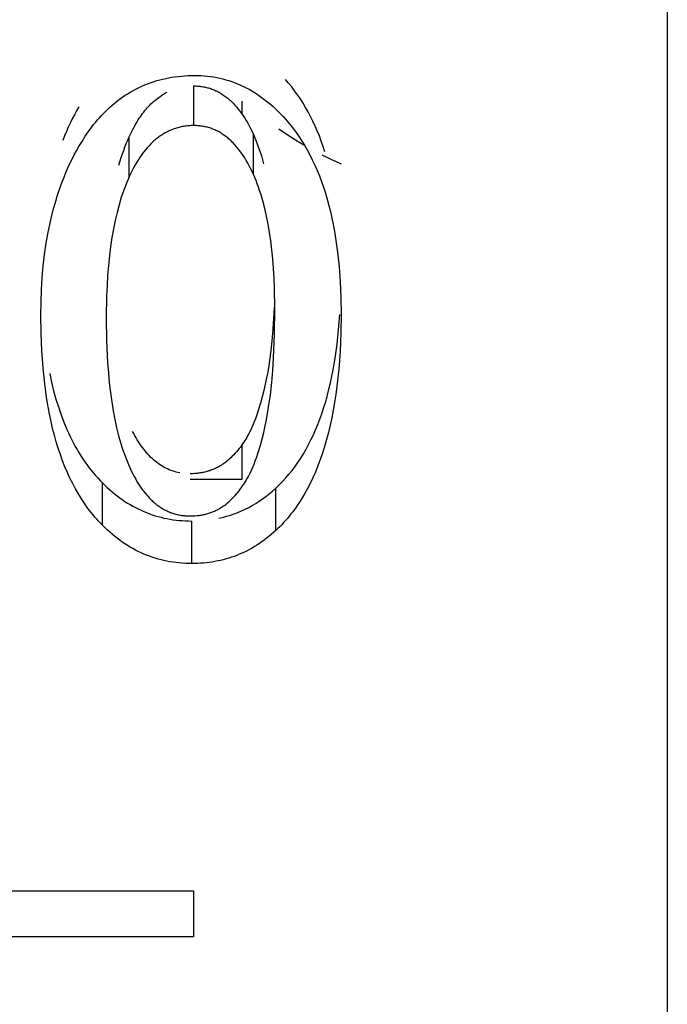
# Model space of a CAD drawing. Header units: millimetres. Extents: x -2637 to -1637, y 678 to 1678.
# Tile 310 of 348: x -1945.77 to -1943.72, y 1409.56 to 1412.68. Entities that reach past the tile are written whole.
import ezdxf

# ---------------------------------------------------------------- set-up
doc = ezdxf.new("R2010")
doc.units = ezdxf.units.MM
doc.layers.add('Make2D$B.SHOW mini', color=7, linetype='Continuous', true_color=0x000000)

msp = doc.modelspace()

# ---------------------------------------------------------------- linework, layer by layer
at = {"layer": 'Make2D$B.SHOW mini', "color": 18, "lineweight": -3, "true_color": 0x000000}
for points in [[(-1943.7173, 1461.1556), (-1943.7173, 1461.1552), (-1943.7173, 1401.2573)], [(-1945.5797, 1412.2749), (-1945.5697, 1412.2915), (-1945.5594, 1412.3076), (-1945.5487, 1412.3231), (-1945.5377, 1412.3381), (-1945.532, 1412.3454), (-1945.5262, 1412.3525), (-1945.5204, 1412.3595), (-1945.5144, 1412.3663), (-1945.5082, 1412.3731), (-1945.502, 1412.3796), (-1945.4957, 1412.3861), (-1945.4892, 1412.3924), (-1945.4826, 1412.3985), (-1945.4758, 1412.4046), (-1945.469, 1412.4104), (-1945.462, 1412.4162), (-1945.4549, 1412.4217), (-1945.4476, 1412.4271), (-1945.4402, 1412.4324), (-1945.4327, 1412.4375), (-1945.4251, 1412.4424), (-1945.4173, 1412.4471), (-1945.4094, 1412.4516), (-1945.4014, 1412.456), (-1945.3933, 1412.4602), (-1945.385, 1412.4642), (-1945.3766, 1412.468), (-1945.368, 1412.4716), (-1945.3593, 1412.475), (-1945.3505, 1412.4781), (-1945.3416, 1412.4811), (-1945.3325, 1412.4839), (-1945.3233, 1412.4864), (-1945.314, 1412.4888), (-1945.3046, 1412.4909), (-1945.295, 1412.4928), (-1945.2853, 1412.4945), (-1945.2754, 1412.4959), (-1945.2654, 1412.4972), (-1945.2553, 1412.4982), (-1945.2451, 1412.499), (-1945.2347, 1412.4996), (-1945.2242, 1412.4999), (-1945.2136, 1412.5)], [(-1945.2136, 1412.5), (-1945.2033, 1412.4999), (-1945.1931, 1412.4995), (-1945.1829, 1412.4988), (-1945.1729, 1412.4979), (-1945.1629, 1412.4967), (-1945.153, 1412.4952), (-1945.1433, 1412.4934), (-1945.1336, 1412.4914), (-1945.1239, 1412.4891), (-1945.1144, 1412.4865), (-1945.105, 1412.4837), (-1945.0956, 1412.4806), (-1945.0863, 1412.4772), (-1945.0771, 1412.4735), (-1945.068, 1412.4696), (-1945.059, 1412.4654), (-1945.0501, 1412.461), (-1945.0412, 1412.4563), (-1945.0325, 1412.4513), (-1945.0238, 1412.446), (-1945.0152, 1412.4405), (-1945.0066, 1412.4347), (-1944.9982, 1412.4286), (-1944.9898, 1412.4222), (-1944.9815, 1412.4156), (-1944.9733, 1412.4088), (-1944.9652, 1412.4016), (-1944.9572, 1412.3942), (-1944.9492, 1412.3865), (-1944.9413, 1412.3785), (-1944.9335, 1412.3703), (-1944.9258, 1412.3618)], [(-1944.8009, 1412.2585), (-1944.8065, 1412.2756), (-1944.8124, 1412.2922), (-1944.8186, 1412.3085), (-1944.825, 1412.3245), (-1944.8318, 1412.34), (-1944.8389, 1412.3552), (-1944.8463, 1412.3701), (-1944.8539, 1412.3846), (-1944.8619, 1412.3987), (-1944.8701, 1412.4124), (-1944.8787, 1412.4258), (-1944.8875, 1412.4388), (-1944.8967, 1412.4514), (-1944.9061, 1412.4637), (-1944.9158, 1412.4756), (-1944.9258, 1412.4871)], [(-1945.4205, 1412.3058), (-1945.4145, 1412.3186), (-1945.4082, 1412.3308), (-1945.4018, 1412.3425), (-1945.3952, 1412.3537), (-1945.3918, 1412.3591), (-1945.3884, 1412.3644), (-1945.3849, 1412.3695), (-1945.3814, 1412.3745), (-1945.3778, 1412.3794), (-1945.3742, 1412.3841), (-1945.3705, 1412.3887), (-1945.3668, 1412.3932), (-1945.363, 1412.3976), (-1945.3592, 1412.4018), (-1945.3553, 1412.4059), (-1945.3514, 1412.4098), (-1945.3474, 1412.4136), (-1945.3434, 1412.4173), (-1945.3394, 1412.4209), (-1945.3353, 1412.4243), (-1945.3311, 1412.4276), (-1945.3269, 1412.4308), (-1945.3227, 1412.4338), (-1945.3184, 1412.4367), (-1945.314, 1412.4395), (-1945.3096, 1412.4421), (-1945.3052, 1412.4446), (-1945.3007, 1412.447)], [(-1945.2158, 1412.4668), (-1945.212, 1412.4668), (-1945.2083, 1412.4667), (-1945.2046, 1412.4665), (-1945.2009, 1412.4662), (-1945.1973, 1412.4659), (-1945.1937, 1412.4655), (-1945.1901, 1412.465), (-1945.1865, 1412.4644), (-1945.183, 1412.4638), (-1945.1795, 1412.463), (-1945.176, 1412.4622), (-1945.1725, 1412.4614), (-1945.1691, 1412.4604), (-1945.1657, 1412.4594), (-1945.1623, 1412.4583), (-1945.1589, 1412.4571), (-1945.1556, 1412.4559), (-1945.1523, 1412.4545), (-1945.149, 1412.4531), (-1945.1457, 1412.4517), (-1945.1425, 1412.4501), (-1945.1393, 1412.4485), (-1945.1361, 1412.4468), (-1945.1329, 1412.445), (-1945.1298, 1412.4431), (-1945.1267, 1412.4412), (-1945.1236, 1412.4392), (-1945.1205, 1412.4371), (-1945.1175, 1412.435), (-1945.1145, 1412.4328), (-1945.1115, 1412.4305), (-1945.1085, 1412.4281), (-1945.1056, 1412.4256), (-1945.1027, 1412.4231), (-1945.0998, 1412.4205), (-1945.097, 1412.4179), (-1945.0941, 1412.4151), (-1945.0913, 1412.4123), (-1945.0858, 1412.4064), (-1945.0803, 1412.4003), (-1945.075, 1412.3939), (-1945.0698, 1412.3871), (-1945.0647, 1412.3801), (-1945.0596, 1412.3728), (-1945.0547, 1412.3651), (-1945.0499, 1412.3572), (-1945.0452, 1412.349), (-1945.0405, 1412.3406), (-1945.036, 1412.3318), (-1945.0316, 1412.3227), (-1945.0273, 1412.3134)], [(-1945.2158, 1412.3414), (-1945.2158, 1412.4668)], [(-1945.063, 1412.3778), (-1945.063, 1412.4192)], [(-1945.5797, 1412.4008), (-1945.5868, 1412.3883), (-1945.5937, 1412.3756), (-1945.6004, 1412.3626), (-1945.6069, 1412.3495), (-1945.6132, 1412.3361), (-1945.6192, 1412.3225), (-1945.625, 1412.3087), (-1945.6306, 1412.2947)], [(-1944.9258, 1412.3618), (-1944.915, 1412.3492), (-1944.9045, 1412.3362), (-1944.8944, 1412.3228), (-1944.8846, 1412.3089), (-1944.8751, 1412.2946), (-1944.866, 1412.2798), (-1944.8572, 1412.2646), (-1944.8488, 1412.249), (-1944.8408, 1412.2329), (-1944.833, 1412.2164), (-1944.8256, 1412.1995), (-1944.8186, 1412.1822), (-1944.8119, 1412.1644), (-1944.8056, 1412.1462), (-1944.7995, 1412.1275), (-1944.7939, 1412.1085), (-1944.7886, 1412.089), (-1944.7836, 1412.0691), (-1944.779, 1412.0488), (-1944.7747, 1412.028), (-1944.7707, 1412.0069), (-1944.7671, 1411.9853), (-1944.7639, 1411.9633), (-1944.7609, 1411.9408), (-1944.7561, 1411.8947), (-1944.7527, 1411.847), (-1944.7507, 1411.7976), (-1944.75, 1411.7465)], [(-1945.2158, 1412.3414), (-1945.2199, 1412.3414), (-1945.2239, 1412.3412), (-1945.228, 1412.341), (-1945.232, 1412.3408), (-1945.236, 1412.3404), (-1945.2399, 1412.34), (-1945.2439, 1412.3394), (-1945.2478, 1412.3388), (-1945.2516, 1412.3382), (-1945.2555, 1412.3374), (-1945.2593, 1412.3366), (-1945.2631, 1412.3357), (-1945.2668, 1412.3347), (-1945.2706, 1412.3336), (-1945.2743, 1412.3324), (-1945.2779, 1412.3312), (-1945.2816, 1412.3299), (-1945.2852, 1412.3285), (-1945.2888, 1412.327), (-1945.2923, 1412.3254), (-1945.2959, 1412.3238), (-1945.2994, 1412.3221), (-1945.3028, 1412.3203), (-1945.3063, 1412.3184), (-1945.3097, 1412.3165), (-1945.3131, 1412.3145), (-1945.3164, 1412.3123), (-1945.3197, 1412.3102), (-1945.323, 1412.3079), (-1945.3263, 1412.3056), (-1945.3296, 1412.3031), (-1945.3328, 1412.3006), (-1945.336, 1412.298), (-1945.3391, 1412.2954), (-1945.3422, 1412.2927), (-1945.3453, 1412.2898), (-1945.3484, 1412.2869), (-1945.3514, 1412.284), (-1945.3574, 1412.2778), (-1945.3633, 1412.2713), (-1945.3691, 1412.2645), (-1945.3748, 1412.2574), (-1945.3803, 1412.2499), (-1945.3857, 1412.2422), (-1945.391, 1412.2341), (-1945.3962, 1412.2258), (-1945.4013, 1412.2171), (-1945.4063, 1412.2081), (-1945.4111, 1412.1988), (-1945.4159, 1412.1892), (-1945.4205, 1412.1793)], [(-1945.0273, 1412.1869), (-1945.0316, 1412.1963), (-1945.036, 1412.2054), (-1945.0405, 1412.2143), (-1945.0452, 1412.2228), (-1945.0499, 1412.2311), (-1945.0547, 1412.239), (-1945.0596, 1412.2467), (-1945.0647, 1412.2541), (-1945.0698, 1412.2611), (-1945.075, 1412.2679), (-1945.0803, 1412.2744), (-1945.0858, 1412.2806), (-1945.0913, 1412.2865), (-1945.0941, 1412.2893), (-1945.097, 1412.2921), (-1945.0998, 1412.2948), (-1945.1027, 1412.2974), (-1945.1056, 1412.2999), (-1945.1085, 1412.3024), (-1945.1115, 1412.3048), (-1945.1145, 1412.3071), (-1945.1175, 1412.3093), (-1945.1205, 1412.3115), (-1945.1236, 1412.3136), (-1945.1267, 1412.3156), (-1945.1298, 1412.3176), (-1945.1329, 1412.3194), (-1945.1361, 1412.3212), (-1945.1393, 1412.3229), (-1945.1425, 1412.3246), (-1945.1457, 1412.3261), (-1945.149, 1412.3276), (-1945.1523, 1412.329), (-1945.1556, 1412.3303), (-1945.1589, 1412.3316), (-1945.1623, 1412.3328), (-1945.1657, 1412.3339), (-1945.1691, 1412.3349), (-1945.1725, 1412.3359), (-1945.176, 1412.3368), (-1945.1795, 1412.3376), (-1945.183, 1412.3383), (-1945.1865, 1412.339), (-1945.1901, 1412.3395), (-1945.1937, 1412.34), (-1945.1973, 1412.3404), (-1945.2009, 1412.3408), (-1945.2046, 1412.3411), (-1945.2083, 1412.3413), (-1945.212, 1412.3414), (-1945.2158, 1412.3414)], [(-1944.9469, 1412.3312), (-1944.9264, 1412.3173), (-1944.906, 1412.3041), (-1944.8858, 1412.2915), (-1944.8658, 1412.2795)], [(-1945.4529, 1412.2163), (-1945.4457, 1412.2402), (-1945.4419, 1412.2518), (-1945.4379, 1412.2631), (-1945.4338, 1412.2741), (-1945.4295, 1412.2849), (-1945.4251, 1412.2955), (-1945.4205, 1412.3058)], [(-1945.4205, 1412.1793), (-1945.4205, 1412.3058)], [(-1945.0273, 1412.1869), (-1945.0273, 1412.3134)], [(-1945.0273, 1412.3134), (-1945.0227, 1412.3028), (-1945.0182, 1412.2919), (-1945.014, 1412.2808), (-1945.0098, 1412.2693), (-1945.0059, 1412.2576), (-1945.0021, 1412.2456), (-1944.9984, 1412.2334), (-1944.995, 1412.2208)], [(-1945.7, 1411.7423), (-1945.6995, 1411.7823), (-1945.6981, 1411.8214), (-1945.6958, 1411.8597), (-1945.6925, 1411.8971), (-1945.6883, 1411.9335), (-1945.6831, 1411.9691), (-1945.677, 1412.0038), (-1945.6699, 1412.0376), (-1945.6619, 1412.0705), (-1945.653, 1412.1025), (-1945.6482, 1412.1181), (-1945.6431, 1412.1336), (-1945.6379, 1412.1487), (-1945.6323, 1412.1637), (-1945.6266, 1412.1784), (-1945.6206, 1412.1929), (-1945.6144, 1412.2072), (-1945.6079, 1412.2212), (-1945.6012, 1412.235), (-1945.5943, 1412.2485), (-1945.5871, 1412.2618), (-1945.5797, 1412.2749)], [(-1944.8106, 1412.2492), (-1944.7953, 1412.2415), (-1944.7801, 1412.2342), (-1944.765, 1412.2273), (-1944.75, 1412.2208)], [(-1945.4205, 1412.1793), (-1945.425, 1412.1691), (-1945.4294, 1412.1587), (-1945.4336, 1412.148), (-1945.4376, 1412.1371), (-1945.4415, 1412.1259), (-1945.4453, 1412.1145), (-1945.4524, 1412.0909), (-1945.4589, 1412.0664), (-1945.4649, 1412.0409), (-1945.4703, 1412.0144), (-1945.4751, 1411.987), (-1945.4793, 1411.9585), (-1945.483, 1411.9292), (-1945.4861, 1411.8988), (-1945.4886, 1411.8675), (-1945.4906, 1411.8352), (-1945.492, 1411.802), (-1945.4931, 1411.7326)], [(-1944.959, 1411.7604), (-1944.9601, 1411.8267), (-1944.9614, 1411.8585), (-1944.9633, 1411.8893), (-1944.9657, 1411.9193), (-1944.9686, 1411.9483), (-1944.9721, 1411.9764), (-1944.9761, 1412.0035), (-1944.9806, 1412.0297), (-1944.9857, 1412.055), (-1944.9913, 1412.0794), (-1944.9974, 1412.1028), (-1945.0041, 1412.1252), (-1945.0076, 1412.1361), (-1945.0113, 1412.1467), (-1945.0151, 1412.1571), (-1945.019, 1412.1673), (-1945.0231, 1412.1772), (-1945.0273, 1412.1869)], [(-1944.9617, 1411.7653), (-1944.9659, 1411.6974), (-1944.9692, 1411.6593), (-1944.9735, 1411.6209), (-1944.9789, 1411.5821), (-1944.9821, 1411.5625), (-1944.9856, 1411.5428), (-1944.9896, 1411.523), (-1944.9941, 1411.503), (-1944.9991, 1411.4829), (-1945.0047, 1411.4628), (-1945.0109, 1411.4428), (-1945.0176, 1411.423), (-1945.0211, 1411.4132), (-1945.0248, 1411.4035), (-1945.0288, 1411.3938), (-1945.0331, 1411.3841), (-1945.0378, 1411.3743), (-1945.0429, 1411.3645), (-1945.0456, 1411.3596), (-1945.0485, 1411.3546), (-1945.0515, 1411.3496), (-1945.0546, 1411.3446), (-1945.0579, 1411.3395), (-1945.0613, 1411.3344), (-1945.0649, 1411.3293), (-1945.0686, 1411.3243), (-1945.0725, 1411.3192), (-1945.0765, 1411.3142), (-1945.0807, 1411.3092), (-1945.085, 1411.3043), (-1945.0894, 1411.2995), (-1945.094, 1411.2948), (-1945.0987, 1411.2903), (-1945.1036, 1411.2858), (-1945.1085, 1411.2815), (-1945.1136, 1411.2774), (-1945.1189, 1411.2734), (-1945.1215, 1411.2715), (-1945.1242, 1411.2697), (-1945.127, 1411.2679), (-1945.1297, 1411.2661), (-1945.1325, 1411.2644), (-1945.1353, 1411.2628), (-1945.1382, 1411.2612), (-1945.1411, 1411.2597), (-1945.144, 1411.2582), (-1945.1469, 1411.2568), (-1945.1499, 1411.2554), (-1945.1529, 1411.2541), (-1945.156, 1411.2529), (-1945.1591, 1411.2516), (-1945.1622, 1411.2505), (-1945.1653, 1411.2494), (-1945.1685, 1411.2484), (-1945.1717, 1411.2474), (-1945.175, 1411.2465), (-1945.1782, 1411.2456), (-1945.1815, 1411.2448), (-1945.1849, 1411.2441), (-1945.1883, 1411.2434), (-1945.1917, 1411.2428), (-1945.1951, 1411.2422), (-1945.1986, 1411.2417), (-1945.2021, 1411.2412), (-1945.2057, 1411.2408), (-1945.2129, 1411.2402), (-1945.2202, 1411.2399), (-1945.2277, 1411.2397)], [(-1945.2277, 1411.1061), (-1945.2202, 1411.1062), (-1945.2129, 1411.1066), (-1945.2058, 1411.1072), (-1945.2022, 1411.1076), (-1945.1987, 1411.108), (-1945.1953, 1411.1085), (-1945.1918, 1411.1091), (-1945.1884, 1411.1097), (-1945.1851, 1411.1104), (-1945.1817, 1411.1111), (-1945.1785, 1411.1119), (-1945.1752, 1411.1128), (-1945.172, 1411.1137), (-1945.1688, 1411.1147), (-1945.1656, 1411.1157), (-1945.1624, 1411.1168), (-1945.1593, 1411.1179), (-1945.1563, 1411.1191), (-1945.1532, 1411.1204), (-1945.1502, 1411.1217), (-1945.1473, 1411.1231), (-1945.1443, 1411.1245), (-1945.1414, 1411.126), (-1945.1385, 1411.1275), (-1945.1357, 1411.1291), (-1945.1329, 1411.1307), (-1945.1301, 1411.1324), (-1945.1273, 1411.1342), (-1945.1246, 1411.136), (-1945.1219, 1411.1378), (-1945.1192, 1411.1397), (-1945.114, 1411.1437), (-1945.1089, 1411.1478), (-1945.1039, 1411.1522), (-1945.0991, 1411.1566), (-1945.0944, 1411.1612), (-1945.0898, 1411.1659), (-1945.0853, 1411.1707), (-1945.081, 1411.1756), (-1945.0769, 1411.1806), (-1945.0728, 1411.1857), (-1945.0689, 1411.1907), (-1945.0652, 1411.1958), (-1945.0616, 1411.201), (-1945.0582, 1411.2061), (-1945.0549, 1411.2112), (-1945.0517, 1411.2162), (-1945.0487, 1411.2212), (-1945.0459, 1411.2262), (-1945.0431, 1411.2312), (-1945.038, 1411.2411), (-1945.0333, 1411.2509), (-1945.029, 1411.2606), (-1945.025, 1411.2704), (-1945.0213, 1411.2802), (-1945.0177, 1411.2901), (-1945.011, 1411.31), (-1945.0049, 1411.3302), (-1944.9993, 1411.3505), (-1944.9942, 1411.3707), (-1944.9897, 1411.3908), (-1944.9857, 1411.4108), (-1944.9822, 1411.4307), (-1944.979, 1411.4504), (-1944.9736, 1411.4895), (-1944.9693, 1411.5283), (-1944.9659, 1411.5667), (-1944.9633, 1411.605), (-1944.96, 1411.6819), (-1944.959, 1411.7604)], [(-1945.5051, 1411.0768), (-1945.5112, 1411.083), (-1945.5171, 1411.0894), (-1945.5229, 1411.0959), (-1945.5287, 1411.1025), (-1945.5344, 1411.1092), (-1945.5399, 1411.1161), (-1945.5508, 1411.1302), (-1945.5612, 1411.1448), (-1945.5713, 1411.16), (-1945.581, 1411.1756), (-1945.5904, 1411.1919), (-1945.5993, 1411.2086), (-1945.6079, 1411.2259), (-1945.6161, 1411.2436), (-1945.6239, 1411.262), (-1945.6313, 1411.2808), (-1945.6383, 1411.3002), (-1945.645, 1411.3201), (-1945.6513, 1411.3406), (-1945.6572, 1411.3616), (-1945.6627, 1411.3832), (-1945.6678, 1411.4052), (-1945.6726, 1411.4279), (-1945.677, 1411.451), (-1945.681, 1411.4748), (-1945.6846, 1411.499), (-1945.6878, 1411.5238), (-1945.6931, 1411.5751), (-1945.697, 1411.6286), (-1945.6992, 1411.6843), (-1945.7, 1411.7423)], [(-1945.4931, 1411.7326), (-1945.492, 1411.6599), (-1945.4888, 1411.5915), (-1945.4864, 1411.5589), (-1945.4834, 1411.5273), (-1945.4799, 1411.4968), (-1945.4758, 1411.4673), (-1945.4712, 1411.4389), (-1945.466, 1411.4115), (-1945.4602, 1411.3852), (-1945.4539, 1411.3599), (-1945.447, 1411.3357), (-1945.4434, 1411.3239), (-1945.4396, 1411.3124), (-1945.4356, 1411.3012), (-1945.4315, 1411.2902), (-1945.4273, 1411.2795), (-1945.423, 1411.269)], [(-1944.75, 1411.7465), (-1944.7508, 1411.6853), (-1944.7532, 1411.6266), (-1944.7573, 1411.5703), (-1944.7629, 1411.5165), (-1944.7664, 1411.4906), (-1944.7702, 1411.4652), (-1944.7745, 1411.4405), (-1944.7791, 1411.4164), (-1944.7842, 1411.3929), (-1944.7897, 1411.37), (-1944.7955, 1411.3477), (-1944.8018, 1411.326), (-1944.8085, 1411.3049), (-1944.8155, 1411.2844), (-1944.823, 1411.2645), (-1944.8309, 1411.2452), (-1944.8392, 1411.2265), (-1944.8478, 1411.2085), (-1944.8569, 1411.191), (-1944.8664, 1411.1741), (-1944.8763, 1411.1577), (-1944.8814, 1411.1498), (-1944.8865, 1411.142), (-1944.8918, 1411.1344), (-1944.8972, 1411.1269), (-1944.9027, 1411.1195), (-1944.9083, 1411.1123), (-1944.914, 1411.1053), (-1944.9198, 1411.0984), (-1944.9257, 1411.0916), (-1944.9317, 1411.085), (-1944.9377, 1411.0785), (-1944.9439, 1411.0722), (-1944.9502, 1411.066), (-1944.9566, 1411.06)], [(-1944.9566, 1411.194), (-1944.9457, 1411.2044), (-1944.9351, 1411.2152), (-1944.9247, 1411.2264), (-1944.9147, 1411.2381), (-1944.9049, 1411.2502), (-1944.8955, 1411.2628), (-1944.8863, 1411.2757), (-1944.8775, 1411.2891), (-1944.8689, 1411.303), (-1944.8607, 1411.3173), (-1944.8527, 1411.332), (-1944.845, 1411.3471), (-1944.8376, 1411.3627), (-1944.8306, 1411.3787), (-1944.8238, 1411.3952), (-1944.8173, 1411.4121), (-1944.8111, 1411.4294), (-1944.8052, 1411.4472), (-1944.7996, 1411.4654), (-1944.7943, 1411.4841), (-1944.7893, 1411.5032), (-1944.7846, 1411.5228), (-1944.7802, 1411.5428), (-1944.7761, 1411.5632), (-1944.7688, 1411.6055), (-1944.7627, 1411.6495), (-1944.7578, 1411.6954), (-1944.754, 1411.7431)], [(-1945.6721, 1411.5572), (-1945.6661, 1411.5294), (-1945.6595, 1411.5024), (-1945.6523, 1411.4762), (-1945.6445, 1411.4509), (-1945.6361, 1411.4264), (-1945.6272, 1411.4028), (-1945.6176, 1411.3799), (-1945.6126, 1411.3688), (-1945.6075, 1411.3579), (-1945.6022, 1411.3472), (-1945.5967, 1411.3367), (-1945.5911, 1411.3264), (-1945.5854, 1411.3163), (-1945.5795, 1411.3064), (-1945.5735, 1411.2967), (-1945.5673, 1411.2872), (-1945.561, 1411.2779), (-1945.5545, 1411.2688), (-1945.5479, 1411.2599), (-1945.5411, 1411.2512), (-1945.5342, 1411.2427), (-1945.5272, 1411.2344), (-1945.52, 1411.2263), (-1945.5126, 1411.2184), (-1945.5051, 1411.2107)], [(-1945.2606, 1411.2427), (-1945.2663, 1411.2439), (-1945.2719, 1411.2452), (-1945.2774, 1411.2467), (-1945.2829, 1411.2484), (-1945.2883, 1411.2503), (-1945.2936, 1411.2524), (-1945.2989, 1411.2547), (-1945.3041, 1411.2572), (-1945.3092, 1411.2599), (-1945.3143, 1411.2627), (-1945.3193, 1411.2658), (-1945.3243, 1411.269), (-1945.3291, 1411.2724), (-1945.334, 1411.276), (-1945.3387, 1411.2798), (-1945.3434, 1411.2838), (-1945.3481, 1411.288), (-1945.3526, 1411.2924), (-1945.3571, 1411.297), (-1945.3616, 1411.3017), (-1945.3659, 1411.3067), (-1945.3702, 1411.3118), (-1945.3745, 1411.3171), (-1945.3787, 1411.3226), (-1945.3828, 1411.3283), (-1945.3868, 1411.3342), (-1945.3908, 1411.3403), (-1945.3948, 1411.3466), (-1945.3986, 1411.3531), (-1945.4024, 1411.3597), (-1945.4061, 1411.3666), (-1945.4098, 1411.3736)], [(-1945.063, 1411.2223), (-1945.063, 1411.332)], [(-1945.423, 1411.269), (-1945.4185, 1411.259), (-1945.414, 1411.2493), (-1945.4093, 1411.2398), (-1945.4045, 1411.2308), (-1945.3997, 1411.222), (-1945.3947, 1411.2135), (-1945.3896, 1411.2054), (-1945.3844, 1411.1976), (-1945.3791, 1411.1901), (-1945.3737, 1411.183), (-1945.3682, 1411.1761), (-1945.3626, 1411.1696), (-1945.3597, 1411.1665), (-1945.3568, 1411.1634), (-1945.3539, 1411.1604), (-1945.351, 1411.1575), (-1945.3481, 1411.1547), (-1945.3451, 1411.1519), (-1945.3421, 1411.1493), (-1945.339, 1411.1467), (-1945.336, 1411.1442), (-1945.3329, 1411.1418), (-1945.3298, 1411.1394), (-1945.3266, 1411.1372), (-1945.3234, 1411.135), (-1945.3203, 1411.1329), (-1945.317, 1411.1309), (-1945.3138, 1411.1289), (-1945.3105, 1411.127), (-1945.3072, 1411.1253), (-1945.3039, 1411.1236), (-1945.3005, 1411.1219), (-1945.2971, 1411.1204), (-1945.2937, 1411.1189), (-1945.2903, 1411.1175), (-1945.2868, 1411.1162), (-1945.2833, 1411.115), (-1945.2798, 1411.1138), (-1945.2762, 1411.1128), (-1945.2727, 1411.1118), (-1945.2691, 1411.1109), (-1945.2654, 1411.11), (-1945.2618, 1411.1093), (-1945.2581, 1411.1086), (-1945.2544, 1411.108), (-1945.2507, 1411.1075), (-1945.2469, 1411.1071), (-1945.2431, 1411.1067), (-1945.2393, 1411.1064), (-1945.2355, 1411.1062), (-1945.2316, 1411.1061), (-1945.2277, 1411.1061)], [(-1945.5051, 1411.2107), (-1945.4975, 1411.2033), (-1945.4899, 1411.1961), (-1945.4822, 1411.1891), (-1945.4744, 1411.1824), (-1945.4665, 1411.1759), (-1945.4585, 1411.1696), (-1945.4504, 1411.1636), (-1945.4423, 1411.1579), (-1945.4341, 1411.1523), (-1945.4258, 1411.147), (-1945.4174, 1411.142), (-1945.4089, 1411.1371), (-1945.4004, 1411.1325), (-1945.3917, 1411.1282), (-1945.383, 1411.1241), (-1945.3742, 1411.1202), (-1945.3653, 1411.1166), (-1945.3564, 1411.1131), (-1945.3473, 1411.11), (-1945.3382, 1411.107), (-1945.329, 1411.1043), (-1945.3197, 1411.1019), (-1945.3103, 1411.0996), (-1945.3009, 1411.0976), (-1945.2913, 1411.0959), (-1945.2817, 1411.0943), (-1945.272, 1411.0931), (-1945.2622, 1411.092), (-1945.2524, 1411.0912), (-1945.2424, 1411.0906), (-1945.2324, 1411.0902), (-1945.2223, 1411.0901)], [(-1945.5051, 1411.0768), (-1945.5051, 1411.2107)], [(-1945.2277, 1411.2223), (-1945.063, 1411.2223)], [(-1945.1369, 1411.0989), (-1945.1246, 1411.1017), (-1945.1124, 1411.105), (-1945.1003, 1411.1087), (-1945.0884, 1411.1127), (-1945.0766, 1411.1172), (-1945.0649, 1411.1221), (-1945.0534, 1411.1274), (-1945.0421, 1411.1332), (-1945.0309, 1411.1393), (-1945.0198, 1411.1459), (-1945.0089, 1411.1528), (-1944.9982, 1411.1602), (-1944.9876, 1411.168), (-1944.9771, 1411.1763), (-1944.9668, 1411.1849), (-1944.9566, 1411.194)], [(-1944.9566, 1411.06), (-1944.9566, 1411.194)], [(-1945.2223, 1410.9554), (-1945.2324, 1410.9556), (-1945.2424, 1410.9559), (-1945.2524, 1410.9565), (-1945.2622, 1410.9573), (-1945.272, 1410.9584), (-1945.2817, 1410.9597), (-1945.2913, 1410.9612), (-1945.3009, 1410.963), (-1945.3103, 1410.965), (-1945.3197, 1410.9673), (-1945.329, 1410.9697), (-1945.3382, 1410.9725), (-1945.3473, 1410.9754), (-1945.3564, 1410.9786), (-1945.3653, 1410.9821), (-1945.3742, 1410.9857), (-1945.383, 1410.9896), (-1945.3917, 1410.9938), (-1945.4004, 1410.9982), (-1945.4089, 1411.0028), (-1945.4174, 1411.0076), (-1945.4258, 1411.0127), (-1945.4341, 1411.0181), (-1945.4423, 1411.0236), (-1945.4504, 1411.0295), (-1945.4585, 1411.0355), (-1945.4665, 1411.0418), (-1945.4744, 1411.0483), (-1945.4822, 1411.0551), (-1945.4899, 1411.0621), (-1945.4975, 1411.0693), (-1945.5051, 1411.0768)], [(-1945.2223, 1410.9554), (-1945.2223, 1411.0901)], [(-1944.9566, 1411.06), (-1944.9638, 1411.0535), (-1944.971, 1411.0472), (-1944.9783, 1411.0411), (-1944.9857, 1411.0353), (-1944.9932, 1411.0296), (-1945.0007, 1411.0242), (-1945.0084, 1411.019), (-1945.0161, 1411.0139), (-1945.0238, 1411.0091), (-1945.0317, 1411.0045), (-1945.0396, 1411.0001), (-1945.0475, 1410.996), (-1945.0556, 1410.992), (-1945.0637, 1410.9882), (-1945.0719, 1410.9847), (-1945.0802, 1410.9813), (-1945.0885, 1410.9782), (-1945.097, 1410.9752), (-1945.1054, 1410.9725), (-1945.114, 1410.9699), (-1945.1226, 1410.9676), (-1945.1313, 1410.9655), (-1945.1401, 1410.9636), (-1945.149, 1410.9619), (-1945.1579, 1410.9604), (-1945.1669, 1410.9591), (-1945.1759, 1410.958), (-1945.1851, 1410.957), (-1945.1943, 1410.9563), (-1945.2035, 1410.9558), (-1945.2129, 1410.9555), (-1945.2223, 1410.9554)], [(-1947.2173, 1409.9194), (-1945.2173, 1409.9194)], [(-1945.2173, 1409.9194), (-1945.2173, 1409.7738)], [(-1945.2173, 1409.7738), (-1947.2173, 1409.7738)]]:
    msp.add_lwpolyline(points, dxfattribs=at)

doc.saveas('drawing.dxf')
